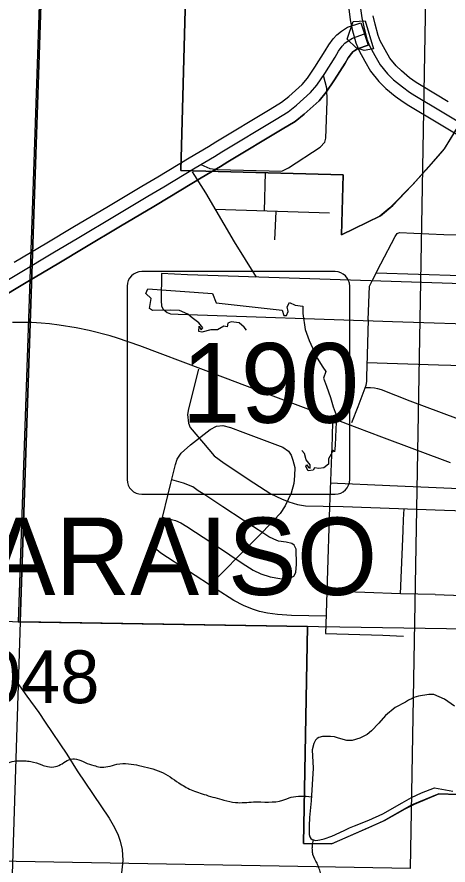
# Model space of a CAD drawing. Extents: x 1219626 to 1426462, y 456797 to 752399.
# Drawn here: x 1335300 to 1338979, y 551141 to 558376 of the extents above; entities that cross this region are included whole.
import ezdxf

# ---------------------------------------------------------------- set-up
doc = ezdxf.new("R2010")
doc.units = 0
for name, color, linetype in [('Cities Incorporated Area', 7, 'Continuous'), ('City Streets', 7, 'Continuous'), ('Lakes and Ponds', 7, 'Continuous'), ('Local Roads Paved', 7, 'Continuous'), ('Masks', 7, 'Continuous'), ('Narrow River Creek and Branch and Slough', 7, 'Continuous'), ('Other Incorporated Names', 7, 'Continuous'), ('Populations', 7, 'Continuous'), ('Quad Borders', 7, 'Continuous'), ('Roadshilelds State Highways', 7, 'Continuous'), ('Section Lines', 7, 'Continuous'), ('State Route Divided Highway Outline and Fill', 7, 'Continuous'), ('State Routes Highway Center Lines', 7, 'Continuous')]:
    doc.layers.add(name, color=color, linetype=linetype)

msp = doc.modelspace()

# ---------------------------------------------------------------- linework, layer by layer
at = {"layer": 'Cities Incorporated Area'}
for p, q in [((1336878.8, 563829.6), (1336698, 557067.3)), ((1336698.5, 557067.8), (1336878.8, 563829.6)), ((1335325.9, 553216.6), (1335502.8, 558477.2)), ((1339587.3, 558299.8), (1338947, 557251.3)), ((1338947.4, 557251), (1339587.5, 558299.2)), ((1338931.8, 557233.7), (1338855.1, 557145.6)), ((1338947, 557251.3), (1338931.8, 557233.7)), ((1338855.1, 557145.6), (1338680.3, 556949.2)), ((1336698, 557067.3), (1338084, 557030.3)), ((1338084.5, 557030.7), (1336698.5, 557067.8)), ((1338084, 557030.3), (1338070.3, 556518)), ((1338070.9, 556518.8), (1338084.5, 557030.7)), ((1338680.3, 556949.2), (1338482.1, 556747.5)), ((1338482.1, 556747.5), (1338397.9, 556678.2)), ((1338397.9, 556678.2), (1338070.9, 556518.8)), ((1337778.7, 553177.1), (1335325.9, 553216.6)), ((1337744.4, 551325.9), (1337778.7, 553177.1)), ((1337986.6, 551322.1), (1337744.4, 551325.9))]:
    msp.add_line(p, q, dxfattribs=at)
for points in [[(1338070.3, 556518), (1338401.1, 556679.2), (1338507.8, 556769.1), (1338670.6, 556937.6), (1338816.5, 557100.5), (1338947.4, 557251)], [(1339063.3, 551743.4), (1338900.2, 551749), (1338665.5, 551650.3), (1338425.3, 551514.1), (1338301.5, 551458.9), (1337986.6, 551322.1)]]:
    msp.add_lwpolyline(points, dxfattribs=at)
at = {"layer": 'City Streets'}
for p, q in [((1337419.3, 557050.4), (1337408.8, 556720.7)), ((1337968.1, 556702.7), (1336991.7, 556734)), ((1337508.4, 556717.5), (1337497.7, 556474.3))]:
    msp.add_line(p, q, dxfattribs=at)
for points in [[(1336868.1, 557116.8), (1336945.4, 557082.8), (1337013.6, 557074.3), (1337559.1, 557060.7), (1337617, 557089.6), (1337888, 557266.9), (1337927.2, 557307.8), (1337935.7, 557341.9), (1337947.7, 557658.9), (1337944.3, 557769.7), (1337915.5, 557876.9)], [(1336795.4, 557055.5), (1336907.9, 556876.6), (1337153.4, 556459), (1337339.9, 556156.9)], [(1338297.1, 555792.5), (1338308.2, 556078.9), (1338336.3, 556136.8), (1338406.2, 556268.9), (1338528.9, 556504.1), (1338545.1, 556528), (1338564.7, 556538.2), (1338688.3, 556532.3), (1338942.2, 556519.5), (1339095.6, 556516.9), (1339249.2, 556516)], [(1340579, 556050.7), (1336756.2, 556176), (1336534.7, 556188), (1336529.5, 555957.9), (1336533, 555908.4), (1336546.6, 555882.9), (1336580.7, 555855.6), (1336611.4, 555843.7), (1336676.1, 555840.2), (1338505, 555778.9), (1339396.5, 555749.9), (1340643.3, 555716.4)], [(1339658.7, 555742.9), (1339134, 556154.7), (1339117.8, 556164.1), (1339087.1, 556168.4), (1338365.1, 556191.3)], [(1338297.1, 555792.5), (1338286, 555393.7), (1338283.5, 555312.7), (1338282.6, 555269.2), (1338276.6, 555233.4), (1338208.5, 555050.2), (1338155.6, 554913)], [(1338269.7, 555214.7), (1338315.8, 555214.7), (1338351.6, 555211.3), (1338376.4, 555207), (1338407.9, 555198.5), (1338654.2, 555102.2), (1339186.8, 554903.6), (1339332.6, 554854.2), (1339388, 554840.6), (1339478.3, 554832.9), (1339555, 554834.6), (1339628.3, 554841.4), (1339682, 554852.5), (1339774, 554880.6), (1339849.9, 554910.5), (1339907.8, 554942.8), (1339964.9, 554980.3), (1340003.3, 555010.2), (1340020.3, 555034), (1340037.4, 555071.5), (1340047.6, 555133.7), (1340048.5, 555293.1), (1340063.6, 555732)], [(1340653.3, 555348.6), (1339959.8, 555369.8), (1339425.5, 555391.1), (1338896.2, 555405.6), (1338286.9, 555425.7)], [(1336848.5, 555371.9), (1336765, 555031.9), (1336756.5, 554984.2), (1336765, 554911.7), (1336777.8, 554872.5), (1336892, 554738.7), (1336984, 554631.3), (1337067.5, 554570), (1337141.7, 554521.4), (1337272.1, 554433.6), (1337466.4, 554308.3), (1337556.7, 554264), (1337618.9, 554238.5), (1337693.9, 554217.2), (1337763, 554206.1), (1337913.8, 554202.7), (1338084.2, 554199.3), (1338948.4, 554167.7), (1339833, 554138.7), (1340642, 554107.7)], [(1337938.6, 553263), (1337642.8, 553271.2), (1337523.5, 553277.1), (1337437.4, 553289.1), (1337370.1, 553304.4), (1337309.6, 553324.9), (1337232, 553353.8), (1337149.3, 553398.1), (1336999.3, 553493.6), (1336528.1, 553803), (1336494, 553831.1), (1336486.3, 553854.1), (1336488, 553881.4), (1336519.5, 554010.9), (1336613.3, 554399.5), (1336651.6, 554558), (1336667.8, 554604.9), (1336700.2, 554653.5), (1336780.3, 554725.9), (1336947.4, 554858), (1337001.9, 554885.3), (1337058.1, 554892.1), (1337122.1, 554874.2), (1337228.6, 554833.3), (1337570.3, 554704.6), (1337616.4, 554671.4), (1337640.2, 554636.5), (1337655.6, 554596.4), (1337670.9, 554533.3), (1337667.5, 554461.7), (1337661.5, 554396.1), (1337640.2, 554313.5), (1337589.9, 554206.1), (1337547.3, 554140.4), (1337394.8, 553981.1), (1337272.9, 553857.5), (1336992.5, 553574.6), (1336960.1, 553536.2)], [(1337993.1, 554935.6), (1337988.8, 554789), (1337966.6, 554197.5), (1337946.2, 553566.9), (1337936.8, 553191.9), (1337933.4, 553116.1), (1338421.7, 553102.4), (1338599.9, 553094.7)], [(1336542.9, 554107.6), (1336651.6, 554081.6), (1336698.5, 554061.2), (1336750.5, 554028), (1336824.6, 553981.1), (1337011.3, 553857.5), (1337222.6, 553717.7), (1337315.5, 553657.2), (1337381.1, 553624.8), (1337462.1, 553599.3), (1337542.2, 553584.8), (1337615.5, 553582.2), (1337661.5, 553606.1), (1337679.4, 553637.6), (1337685.4, 553707.5), (1337682.8, 553836.2), (1337666.6, 553868.6), (1337644.5, 553883.1), (1337596.8, 553894.2), (1337531.1, 553903.5), (1337491.9, 553919.7), (1337448.5, 553941), (1337406.7, 553970), (1337229.4, 554084.2), (1337055.6, 554196.7), (1336902.2, 554299.8), (1336846.8, 554333.9), (1336799.9, 554366.3), (1336722.4, 554399.5), (1336620.2, 554428.3)], [(1339208.3, 554345.9), (1338481.4, 554376.5), (1337974.2, 554398.5)], [(1338868.1, 553449.7), (1338572.6, 553455.2), (1338595.6, 553993), (1338599, 554088.5), (1338604.3, 554180.3)], [(1338573.5, 553455.2), (1338270, 553465.5), (1337944, 553478.3)], [(1338868.1, 553449.7), (1339723.7, 553418.2), (1340587.1, 553388.9)]]:
    msp.add_lwpolyline(points, dxfattribs=at)
at = {"layer": 'Lakes and Ponds'}
msp.add_lwpolyline([(1339033.9, 552496), (1338948, 552556.9), (1338858.6, 552596.3), (1338813.8, 552596.3), (1338726.2, 552581.9), (1338686.8, 552571.2), (1338672.5, 552560.5), (1338640.3, 552546.1), (1338615.2, 552531.8), (1338527.2, 552484.9), (1338446, 552418), (1338387.8, 552352.4), (1338327.1, 552285.1), (1338288.8, 552255.8), (1338226.9, 552223), (1338160.6, 552203.9), (1338114.6, 552204.5), (1338045.4, 552224.2), (1338010.8, 552233.7), (1337976.2, 552237.6), (1337907.7, 552238.3), (1337875.5, 552229.8), (1337861.3, 552220.5), (1337849, 552206.8), (1337832.3, 552176.8), (1337819.7, 552124.2), (1337827.5, 551966), (1337818.6, 551827.2), (1337809.6, 551688.4), (1337796.8, 551545.5), (1337792.5, 551474.1), (1337793.8, 551402.8), (1337798.4, 551381.6), (1337807.5, 551367.2), (1337819.8, 551358.1), (1337851.2, 551351.4), (1337886.1, 551354.8), (1337920.9, 551363.5), (1337988, 551387.9), (1338091.6, 551434.7), (1338139.3, 551457.1), (1338180.8, 551475.4), (1338302.6, 551524.5), (1338422.7, 551578.2), (1338586.7, 551671.1), (1338668.5, 551717.5), (1338753.3, 551757.8), (1338862, 551800.2), (1339020.9, 551771)], dxfattribs=at)
at = {"layer": 'Local Roads Paved'}
msp.add_lwpolyline([(1335288, 552718), (1335385, 552580.2), (1335486.2, 552441.5), (1335540.7, 552360.7), (1335724.4, 552086.8), (1335814.6, 551944.7), (1336085.9, 551540.7), (1336132.7, 551462.4), (1336164.2, 551395.2), (1336179.5, 551345.9), (1336198.2, 551274.4), (1336204.2, 551178.3), (1336188, 551046.5)], dxfattribs=at)
at = {"layer": 'Masks'}
msp.add_lwpolyline([(1338118.7, 558186.5), (1338170.2, 558336.5), (1338270.5, 558343.6), (1338342.4, 558104.9), (1338264.3, 558091.6), (1338195, 558113.8)], close=True, dxfattribs=at)
at = {"layer": 'Narrow River Creek and Branch and Slough'}
for points in [[(1333657.8, 557756.6), (1333695.9, 557888.1), (1333740.8, 558009.2), (1333768.5, 558081.9), (1333827.3, 558171.9), (1333889.5, 558268.7), (1333917.2, 558327.6), (1334010.6, 558462.5), (1334034.8, 558497.1), (1334103.9, 558559.4), (1334138.5, 558583.6), (1334176.6, 558628.6), (1334225, 558680.5), (1334259.6, 558708.2), (1334346, 558725.5), (1334543.1, 558715.1), (1334771.4, 558708.2), (1334871.7, 558729), (1334930.5, 558770.5), (1334992.7, 558888.1), (1335010, 558953.9), (1335061.9, 559047.3), (1335103.4, 559203), (1335124.1, 559279.1), (1335162.2, 559331), (1335203.7, 559369.1), (1335304, 559393.3), (1335383.5, 559400.2), (1335431.9, 559414.1), (1335608.3, 559486.8), (1335788.1, 559556), (1336064.8, 559670.1), (1336147.8, 559694.4), (1336241.2, 559690.9), (1336317.3, 559663.2), (1336410.6, 559628.6), (1336507.5, 559625.2), (1336555.9, 559625.2), (1336600.8, 559645.9), (1336635.4, 559680.5), (1336680.4, 559704.7), (1336765.1, 559700.2), (1336865.4, 559717.5), (1336972.6, 559707.1), (1337072.9, 559696.7), (1337221.6, 559734.8), (1337346.1, 559762.5), (1337432.6, 559810.9), (1337505.2, 559880.1), (1337539.8, 559945.9), (1337595.1, 559994.3), (1337667.7, 560025.4), (1337730, 560011.6), (1337788.8, 560004.7), (1337851, 560015.1), (1337934, 560056.6), (1337999.7, 560118.9), (1338048.1, 560195), (1338082.7, 560219.2), (1338135.1, 560237.9)], [(1332484.6, 552469.4), (1332627.7, 552449.6), (1332765.9, 552415), (1332914, 552350.8), (1333007.8, 552296.5), (1333195.4, 552118.7), (1333338.5, 551970.5), (1333427.4, 551896.4), (1333511.3, 551847), (1333664.3, 551792.7), (1333802.6, 551763.1), (1333891.4, 551753.2), (1334079, 551782.8), (1334261.6, 551852), (1334429.5, 551906.3), (1334607.2, 551945.8), (1334775, 551965.6), (1334942.8, 551990.3), (1335026.8, 551990.3), (1335090.9, 551970.5), (1335155.1, 551985.3), (1335294.3, 552029.8), (1335363.4, 552029.8), (1335417.7, 552024.9), (1335511.5, 551995.3), (1335560.9, 551980.5), (1335630, 551980.5), (1335684.3, 552005.2), (1335743.5, 552039.7), (1335807.7, 552044.7), (1335881.7, 552015), (1335955.8, 551990.3), (1336010.1, 551975.5), (1336074.2, 551980.5), (1336153.2, 552000.2), (1336251.9, 552005.2), (1336340.8, 551990.3), (1336528.4, 551936), (1336681.4, 551842.2), (1336785.1, 551782.9), (1336913.4, 551738.4), (1337066.4, 551694), (1337165.2, 551674.2), (1337318.2, 551679.2), (1337569.9, 551694), (1337639, 551718.7), (1337811.9, 551723.6)], [(1337154.9, 548829.2), (1337149.9, 548913.2), (1337169.7, 548982.4), (1337214.1, 549071.3), (1337238.8, 549175), (1337243.7, 549308.3), (1337228.9, 549456.5), (1337189.4, 549501), (1337105.5, 549580), (1337026.5, 549683.7), (1337016.7, 549767.7), (1337026.5, 549876.3), (1337061.1, 549955.4), (1337125.3, 550054.2), (1337248.7, 550217.1), (1337332.6, 550330.7), (1337382, 550385.1), (1337446.1, 550429.5), (1337564.6, 550474), (1337663.3, 550488.8), (1337816.4, 550508.6), (1337890.4, 550538.2), (1337949.6, 550597.5), (1337974.3, 550676.5), (1337964.4, 550770.3), (1337954.6, 550834.5), (1337915.1, 550992.6), (1337895.3, 551061.7), (1337860.8, 551155.6), (1337826.2, 551229.7), (1337821.3, 551264.2), (1337821.3, 551303.8), (1337830.7, 551355.8)]]:
    msp.add_spline(points, degree=3, dxfattribs=at)
at = {"layer": 'Quad Borders'}
for q in [(1339455.3, 596564.9), (1299295.5, 551821.8)]:
    msp.add_line((1338658.1, 551109.9), q, dxfattribs=at)
at = {"layer": 'Roadshilelds State Highways'}
for p, q in [((1338014.9, 556204.2), (1336364.9, 556204.2)), ((1336239.9, 556079.2), (1336239.9, 554429.2)), ((1338139.9, 554429.2), (1338139.9, 556079.2)), ((1336364.9, 554304.2), (1338014.9, 554304.2))]:
    msp.add_line(p, q, dxfattribs=at)
for points in [[(1337259.6, 555705.1), (1337239.9, 555730.5), (1337197, 555766.7), (1337127.8, 555776.6), (1337098.1, 555763.4), (1337094.8, 555733.8), (1337065.2, 555737.1), (1337012.4, 555707.4), (1336953.1, 555707.4), (1336877.3, 555687.6), (1336850.9, 555694.2), (1336854.2, 555737.1), (1336870.7, 555707.4), (1336887.1, 555723.9), (1336850.9, 555766.7), (1336794.8, 555809.6), (1336758.6, 555839.3), (1336686.1, 555872.3), (1336610.2, 555875.6), (1336455.3, 555872.3), (1336432.2, 555888.8), (1336445.4, 555974.5), (1336399.3, 556017.4), (1336415.7, 556057)], [(1336415.7, 556057), (1336969.6, 556017.4), (1336999.2, 555938.2), (1337562.9, 555875.6), (1337576.1, 555829.4), (1337599.2, 555829.4), (1337615.7, 555862.4), (1337605.8, 555902), (1337625.6, 555941.5), (1337675, 555918.5), (1337740.9, 555908.6), (1337740.9, 555845.9), (1337760.7, 555710.7), (1337793.7, 555615), (1337862.9, 555466.6), (1337909, 555387.4), (1337935.4, 555351.2), (1337915.6, 555295.1), (1337942, 555225.8), (1337975, 555130.2), (1337998.1, 555051), (1338024.4, 554981.7), (1338024.4, 554919.1), (1338017.8, 554793.7), (1338014.5, 554721.2), (1338011.2, 554665.1), (1337998.1, 554681.6), (1337981.6, 554645.3), (1337958.5, 554605.7), (1337958.5, 554559.6), (1337918.9, 554529.9), (1337876.1, 554523.3), (1337839.8, 554529.9), (1337826.6, 554510.1), (1337783.8, 554503.5), (1337764, 554539.8), (1337773.9, 554556.3), (1337787.1, 554533.2), (1337803.6, 554526.6), (1337803.6, 554556.3), (1337767.3, 554599.1), (1337754.1, 554651.9), (1337731.6, 554676.5)]]:
    msp.add_lwpolyline(points, dxfattribs=at)
for centre, start, end in [((1336364.9, 556079.2), 90, 180), ((1338014.9, 556079.2), 0, 90), ((1336364.9, 554429.2), 180, 270), ((1338014.9, 554429.2), 270, 0)]:
    msp.add_arc(centre, 125, start, end, dxfattribs=at)
at = {"layer": 'Section Lines'}
for p, q in [((1335502.8, 558477.2), (1335325.9, 553216.6)), ((1330030.6, 553422.7), (1335325.9, 553216.6)), ((1335325.9, 553216.6), (1335157.9, 547910.6)), ((1335325.9, 553216.6), (1340580.1, 553131.9))]:
    msp.add_line(p, q, dxfattribs=at)
at = {"layer": 'State Route Divided Highway Outline and Fill'}
msp.add_line((1338233.5, 558325.8), (1338297.9, 558136.5), dxfattribs=at)
for points in [[(1338131.4, 558444.7), (1338143.5, 558352.7), (1338161.6, 558269.1), (1338192, 558155.3), (1338219.4, 558088.2), (1338267.7, 557998.3), (1338317.9, 557912.7), (1338386.9, 557824.6), (1338448.1, 557765.9), (1338528.5, 557700), (1338595.1, 557651.4), (1338643.7, 557620.9), (1338877.6, 557480.4), (1339182.6, 557299.7)], [(1338980, 557652.1), (1338748.4, 557791.3), (1338707.3, 557817.1), (1338650.8, 557858.3), (1338581, 557915.6), (1338535.7, 557959.1), (1338483.6, 558025.5), (1338442.1, 558096.3), (1338400.6, 558173.5), (1338382, 558219.1), (1338356.1, 558316.1), (1338340.8, 558386.9)], [(1335276.6, 556283.4), (1335554.4, 556448.8), (1335775.3, 556581.8), (1336081.6, 556762.9), (1336366.8, 556932.1), (1336502.7, 557012.9), (1336769.1, 557174.5), (1336933.4, 557271.6), (1336995.8, 557310.8), (1337461, 557589), (1337558, 557648.5), (1337621.3, 557699.1), (1337733.8, 557800.2), (1337779.8, 557855), (1337843.2, 557948.5), (1337929.2, 558086.6), (1337961.3, 558139.3), (1337998.5, 558190.1), (1338029.6, 558225.3), (1338069.8, 558256.5), (1338121.9, 558287.9), (1338233.5, 558325.8)], [(1335276.6, 556283.4), (1335554.4, 556448.8), (1335775.3, 556581.8), (1336081.6, 556762.9), (1336366.8, 556932.1), (1336502.7, 557012.9), (1336769.1, 557174.5), (1336933.4, 557271.6), (1336995.8, 557310.8), (1337461, 557589), (1337558, 557648.5), (1337621.3, 557699.1), (1337733.8, 557800.2), (1337779.8, 557855), (1337843.2, 557948.5), (1337929.2, 558086.6), (1337961.3, 558139.3), (1337998.5, 558190.1), (1338029.6, 558225.3), (1338069.8, 558256.5), (1338121.9, 558287.9), (1338233.5, 558325.8)], [(1335126.4, 555960.8), (1335379, 556111.6), (1335657.1, 556277.2), (1335877.7, 556410), (1336183.6, 556590.8), (1336468.9, 556760.2), (1336605.7, 556841.4), (1336871.9, 557002.9), (1337037.5, 557100.8), (1337100.3, 557140.2), (1337564.6, 557417.9), (1337673.2, 557484.6), (1337750.7, 557546.5), (1337877.8, 557660.8), (1337939.5, 557734.1), (1338010.9, 557839.5), (1338099.6, 557981.8), (1338127.7, 558028), (1338154.5, 558064.6), (1338167.1, 558078.9), (1338183.1, 558091.3), (1338206.7, 558105.5), (1338297.9, 558136.5)], [(1338297.9, 558136.5), (1338206.7, 558105.5), (1338183.1, 558091.3), (1338167.1, 558078.9), (1338154.5, 558064.6), (1338127.7, 558028), (1338099.6, 557981.8), (1338010.9, 557839.5), (1337939.5, 557734.1), (1337877.8, 557660.8), (1337750.7, 557546.5), (1337673.2, 557484.6), (1337564.6, 557417.9), (1337100.3, 557140.2), (1337037.5, 557100.8), (1336871.9, 557002.9), (1336605.7, 556841.4), (1336468.9, 556760.2), (1336183.6, 556590.8), (1335877.7, 556410), (1335657.1, 556277.2), (1335379, 556111.6), (1335126.4, 555960.8)]]:
    msp.add_lwpolyline(points, dxfattribs=at)
at = {"layer": 'State Routes Highway Center Lines'}
for p, q in [((1335487.8, 558477.9), (1335310.6, 553216.2)), ((1335310.6, 553216.2), (1337778.7, 553177.1)), ((1337778.7, 553177.1), (1337743.9, 551325.4))]:
    msp.add_line(p, q, dxfattribs=at)
for points in [[(1338231.7, 558449.1), (1338242.2, 558369.8), (1338258.9, 558292.6), (1338287, 558187.2), (1338310, 558130.8), (1338354.9, 558047.3), (1338400.8, 557969.1), (1338461.3, 557891.8), (1338514.5, 557840.7), (1338589.7, 557779.1), (1338651.2, 557734.3), (1338696.1, 557706.1), (1338928.8, 557566.3), (1339233.5, 557385.7)], [(1335076, 556047.1), (1335327.8, 556197.5), (1335605.8, 556363), (1335826.5, 556495.9), (1336132.6, 556676.8), (1336417.9, 556846.1), (1336554.2, 556927.2), (1336820.5, 557088.7), (1336985.5, 557186.2), (1337048, 557225.5), (1337512.8, 557503.5), (1337615.6, 557566.5), (1337686, 557622.8), (1337805.8, 557730.5), (1337859.6, 557794.5), (1337927.1, 557894), (1338014.4, 558034.2), (1338044.5, 558083.7), (1338076.5, 558127.3), (1338098.3, 558152.1), (1338126.5, 558173.9), (1338164.3, 558196.7), (1338265.7, 558231.2)], [(1338999.2, 554571.4), (1338413.2, 554792.1), (1338202.1, 554871.2), (1337881.5, 554993), (1337418.7, 555165.7), (1337245.5, 555231.2), (1336890.9, 555366), (1336348.5, 555570.3), (1336156.4, 555636.7), (1336093.8, 555656.6), (1335916.7, 555702.7), (1335805.1, 555725.5), (1335659.1, 555747.3), (1335578.6, 555757), (1335505.3, 555763.8), (1335425.3, 555769.2), (1335338, 555770.1), (1335261.8, 555770.6)], [(1337743.9, 551325.4), (1337983.1, 551321.6), (1338436.8, 551520.1), (1338613.2, 551620.1), (1338692.2, 551661), (1338900.2, 551749), (1339063.3, 551743.4), (1339259.8, 551715.9), (1339355.8, 551569.6), (1339374.1, 551533), (1339378.6, 551478.2), (1339314.7, 551391.3), (1339314.7, 551318.1), (1339378.6, 551304.4), (1339492.9, 551299.8), (1339648.3, 551171.8), (1339762.5, 551185.5), (1340050.1, 551350.3), (1340141.9, 551318.1), (1340253.5, 551380.1), (1340344.2, 551499.7), (1340381.8, 551557.3), (1340431.3, 551634.4), (1340538.1, 551684.9)]]:
    msp.add_lwpolyline(points, dxfattribs=at)

# ---------------------------------------------------------------- texts
at = {"layer": 'Other Incorporated Names'}
msp.add_text('VALPARAISO', height=660, rotation=0.0002, dxfattribs=at).set_placement((1332782.8, 553444.9))
at = {"layer": 'Populations'}
msp.add_text('Pop. 6,048', height=450, dxfattribs=at).set_placement((1333092.3, 552521.9))
at = {"layer": 'Roadshilelds State Highways'}
msp.add_text('190', height=680, dxfattribs=at).set_placement((1336703.1, 554914.2))

doc.saveas('drawing.dxf')
